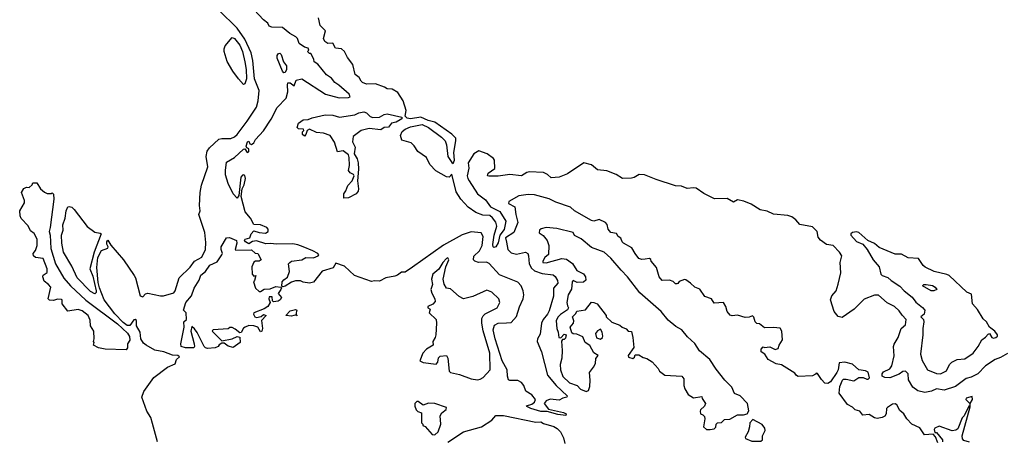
# Model space of a CAD drawing. Extents: x 2293139 to 2515392, y 824115 to 1006937.
# Tile 314 of 417: x 2405642 to 2413259, y 978373 to 981631. Entities that reach past the tile are written whole.
import ezdxf

# ---------------------------------------------------------------- set-up
doc = ezdxf.new("R2010")
doc.units = 0

msp = doc.modelspace()

# ---------------------------------------------------------------- linework, layer by layer
at = {"layer": '0CON10XD'}
for points in [[(2407835.8, 979875), (2407795, 979891.2), (2407755, 979898.4), (2407625.5, 979895.5), (2407585, 979902.5), (2407547.7, 979897.7), (2407475, 979923.3), (2407443, 979917), (2407415, 979900), (2407390, 979915), (2407381.2, 979925), (2407386.7, 979935), (2407423.9, 979946.1), (2407432.5, 979975), (2407455, 980000.6), (2407495, 979986), (2407545, 979981.4), (2407564.8, 979995), (2407565, 980013.3), (2407555, 980025.2), (2407505, 980044.7), (2407455, 980048.1), (2407428.3, 980098.3), (2407386.2, 980145), (2407355.5, 980265), (2407364, 980325), (2407379.2, 980355), (2407388.2, 980405), (2407385, 980426), (2407375, 980432.5), (2407365, 980430), (2407353.5, 980415), (2407337.7, 980272.3), (2407325, 980252.5), (2407294.5, 980285), (2407255, 980365.7), (2407235, 980433.3), (2407234.7, 980465), (2407241.1, 980528.9), (2407305, 980566.9), (2407375, 980631.2), (2407385, 980632.5), (2407402.5, 980605), (2407415, 980610), (2407415, 980632.5), (2407400.7, 980640.7), (2407393.9, 980653.9), (2407405, 980686.2), (2407415, 980692.5), (2407422.7, 980672.7), (2407435, 980667.1), (2407455, 980678.6), (2407465.4, 980704.6), (2407527.6, 980772.4), (2407587.9, 980862.1), (2407635, 980952.5), (2407703.1, 981025), (2407716.6, 981073.4), (2407713.3, 981126.7), (2407717.6, 981142.4), (2407735, 981144.4), (2407765, 981121.2), (2407780, 981165), (2407825, 981173.3), (2408009.4, 981055), (2408115, 981028.2), (2408185, 981028.9), (2408200, 981035), (2408191.9, 981055), (2408112.5, 981125), (2408081.4, 981145), (2408055, 981178.6), (2408016.9, 981205), (2407947.7, 981287.7), (2407920, 981305), (2407917.5, 981325), (2407895, 981370), (2407885, 981370), (2407870, 981385), (2407880, 981395), (2407875, 981410), (2407845, 981420), (2407805, 981447.5), (2407792.5, 981485), (2407779.3, 981499.3), (2407732.5, 981525), (2407675, 981570), (2407594.2, 981574.2), (2407571.7, 981581.7), (2407562.5, 981605), (2407529.5, 981629.5), (2407421.4, 981745)], [(2406709.1, 978369.1), (2406670.9, 978510.9), (2406656.7, 978556.7), (2406625.7, 978605), (2406586.9, 978715), (2406602.4, 978757.6), (2406680, 978865), (2406785, 978946.7), (2406845, 978972.5), (2406856.7, 979005), (2406880, 979025), (2406866.7, 979035), (2406825, 979039.5), (2406756.7, 979065), (2406687.1, 979077.1), (2406620.8, 979115), (2406600.7, 979130.7), (2406580.6, 979165), (2406574.3, 979215), (2406546.2, 979265), (2406545, 979306.7), (2406535, 979313.8), (2406525, 979311.2), (2406495, 979266.7), (2406475, 979268), (2406442, 979292), (2406379.1, 979359.1), (2406297.2, 979467.2), (2406259.3, 979559.3), (2406249.3, 979599.3), (2406240, 979715), (2406246.8, 979793.2), (2406275, 979847.5), (2406323.3, 979865), (2406327.5, 979875), (2406317.5, 979895), (2406317.5, 979915), (2406325, 979927.5), (2406348.8, 979888.8), (2406446.2, 979775), (2406527.3, 979655), (2406537.7, 979635), (2406575, 979497.5), (2406595, 979490), (2406615, 979512.5), (2406635, 979516.7), (2406732.5, 979497.5), (2406755, 979496.7), (2406835, 979520), (2406845.8, 979535), (2406877.1, 979635), (2406960.3, 979719.7), (2406995.2, 979764.8), (2407051.8, 979795), (2407080, 979855), (2407082.1, 979907.9), (2407075.2, 979985.2), (2407029.4, 980125), (2407038.2, 980155), (2407034.2, 980195), (2407039.2, 980295), (2407048.7, 980351.3), (2407098, 980495), (2407085.5, 980575), (2407093.8, 980616.2), (2407109.7, 980640.3), (2407182, 980708), (2407205, 980713.6), (2407275, 980712.7), (2407305, 980726), (2407325.8, 980745), (2407401.8, 980848.2), (2407473.6, 980955), (2407488, 981005), (2407495.5, 981085), (2407460, 981175), (2407446.9, 981316.9), (2407432.4, 981375), (2407385, 981480.8), (2407325.2, 981565), (2407183.5, 981705)], [(2413285, 979051.8), (2413230.5, 979019.5), (2413187.5, 979005), (2413113.4, 978955), (2413055, 978893.7), (2413001.8, 978868.2), (2412965, 978857.9), (2412882.6, 978797.4), (2412795, 978767.1), (2412735, 978777), (2412695, 978759.7), (2412645, 978749.1), (2412591.6, 978761.6), (2412551, 978791), (2412518.4, 978848.4), (2412516, 978895), (2412495, 978914.7), (2412475, 978913.3), (2412445, 978892.3), (2412375, 978863.3), (2412335.6, 978865.6), (2412314.9, 978874.9), (2412314.9, 978895), (2412325, 978908.8), (2412375, 978932.2), (2412389.3, 978955), (2412407.3, 979032.7), (2412402.5, 979105), (2412407, 979123), (2412438.9, 979175), (2412461.1, 979245), (2412495, 979272.9), (2412501.2, 979315), (2412468, 979348), (2412445, 979381.9), (2412408.9, 979415), (2412353.2, 979443.2), (2412285, 979501.8), (2412255, 979502.9), (2412175, 979470), (2412098.8, 979395), (2412005, 979328.8), (2411975, 979338.2), (2411943.6, 979375), (2411915.8, 979465), (2411924.3, 979495.7), (2411958, 979535), (2411975, 979587.5), (2411995.6, 979675), (2411988.4, 979755), (2412002.4, 979805), (2411985.2, 979835.2), (2411936.2, 979886.2), (2411885, 979894.3), (2411836.4, 979926.4), (2411819.6, 979949.6), (2411812.3, 979995), (2411775, 980029.4), (2411678.8, 980048.8), (2411646.3, 980085), (2411615, 980107), (2411585, 980117.9), (2411475, 980128.8), (2411425, 980152.5), (2411370.9, 980160.9), (2411301.8, 980205), (2411245, 980229.4), (2411195, 980239), (2411165, 980221.2), (2411115, 980249.1), (2411017.2, 980247.2), (2410935, 980287.6), (2410875, 980328.8), (2410855, 980332.7), (2410805, 980326.4), (2410763.3, 980345), (2410715, 980348.2), (2410565, 980395.9), (2410476.8, 980433.2), (2410435, 980434.5), (2410395, 980410.5), (2410375, 980405.5), (2410304.6, 980404.6), (2410256.2, 980435), (2410185, 980462.1), (2410111.9, 980471.9), (2410065, 980509), (2410005.9, 980524.1), (2409880.5, 980439.5), (2409817, 980413), (2409755, 980410), (2409725.8, 980435), (2409695, 980449.6), (2409585, 980455.5), (2409565, 980450), (2409525, 980423.3), (2409435, 980435.5), (2409345, 980422.5), (2409271.7, 980421.7), (2409262.5, 980425), (2409267.5, 980445), (2409317.8, 980482.2), (2409315.8, 980545.8), (2409308.1, 980558.1), (2409259.3, 980595), (2409195, 980616.7), (2409155, 980593.3), (2409111.9, 980525), (2409117.6, 980482.4), (2409105.4, 980425), (2409108.6, 980405), (2409120.8, 980385), (2409183.1, 980285), (2409245, 980240), (2409283.6, 980185), (2409357.7, 980147.7), (2409403.5, 980075), (2409390.5, 980009.5), (2409356.7, 979965), (2409345, 979906.4), (2409325, 979876), (2409310.3, 979870.3), (2409304.6, 979874.6), (2409303.3, 979893.3), (2409312.9, 979965), (2409334, 980035), (2409326, 980066), (2409301.1, 980101), (2409278.8, 980118.8), (2409225, 980121.3), (2409171.2, 980141.2), (2409112.2, 980182.2), (2409054.5, 980244.5), (2409020, 980300), (2408985, 980436.2), (2408965, 980414.4), (2408945, 980416.2), (2408862.5, 980462.5), (2408815, 980511.1), (2408790, 980565), (2408721.6, 980611.6), (2408695, 980657.5), (2408670, 980680), (2408599.1, 980699.1), (2408589.2, 980735), (2408602.3, 980767.7), (2408624.3, 980785.7), (2408665, 980803.1), (2408755, 980821.2), (2408805, 980798), (2408905, 980723.8), (2408933.2, 980695), (2408944.1, 980665), (2408953.5, 980575), (2408985, 980526.2), (2408995, 980520.8), (2409005, 980546.7), (2409000.8, 980605), (2409017.1, 980695), (2409015.4, 980715.4), (2408985, 980747.6), (2408855, 980838.8), (2408801.6, 980851.6), (2408745, 980878.2), (2408666, 980864), (2408640.8, 980870.8), (2408625.6, 980885.6), (2408631.5, 980928.5), (2408609, 981005), (2408568.7, 981068.7), (2408525, 981093.6), (2408485.8, 981095.8), (2408465, 981110.5), (2408395, 981134.3), (2408325, 981132.5), (2408295.5, 981145.5), (2408284.2, 981155), (2408269.2, 981185), (2408238.4, 981208.4), (2408218.4, 981285), (2408178.6, 981338.6), (2408155, 981384.7), (2408130.8, 981405), (2408085, 981412.1), (2408065, 981448.9), (2408025, 981446.9), (2408003.6, 981463.6), (2407992.3, 981485), (2408008.8, 981545), (2407967.2, 981587.2), (2407953.2, 981645)], [(2407375, 981130), (2407335, 981172.9), (2407292.4, 981232.4), (2407248.4, 981308.4), (2407223.9, 981385), (2407223.1, 981405), (2407232, 981428), (2407286, 981494), (2407305, 981485.6), (2407345, 981433.5), (2407365, 981385.8), (2407385.3, 981305), (2407394.2, 981245), (2407395.8, 981175), (2407385, 981136.2), (2407375, 981130)], [(2407685, 981221.2), (2407675, 981234), (2407635.3, 981335), (2407634.3, 981355.7), (2407645, 981370.9), (2407655, 981372.5), (2407665, 981363.3), (2407683.6, 981305), (2407705.3, 981275), (2407706.9, 981245), (2407695, 981222.5), (2407685, 981221.2)], [(2408150.7, 980250.7), (2408150, 980285), (2408165, 980307.5), (2408180.3, 980349.7), (2408213.3, 980385), (2408229.2, 980425), (2408223.8, 980435), (2408198.1, 980448.1), (2408186.5, 980465), (2408194.6, 980505), (2408191.9, 980565), (2408185, 980585.6), (2408145, 980617.5), (2408100.7, 980610.7), (2408077.5, 980685), (2408045, 980736.7), (2407993, 980753), (2407938.3, 980758.3), (2407885, 980786.2), (2407867.5, 980775), (2407857, 980743), (2407845, 980730), (2407830, 980745), (2407830, 980765), (2407840, 980775), (2407837.5, 980785), (2407798.3, 980788.3), (2407788.3, 980798.3), (2407799.5, 980830.5), (2407835, 980856.2), (2407875, 980860), (2407905, 980873.3), (2408005, 980897.1), (2408065, 980892.1), (2408117.3, 980877.3), (2408235, 980895.5), (2408265, 980911.1), (2408305, 980918.9), (2408325, 980911.8), (2408355, 980882.5), (2408375, 980876.4), (2408425, 980877.3), (2408461.4, 980898.6), (2408485, 980904.4), (2408598.3, 980878.2), (2408598.2, 980865), (2408585, 980857.4), (2408555, 980840), (2408518.1, 980831.9), (2408495, 980800.5), (2408462.2, 980797.8), (2408435, 980780.7), (2408345, 980790.5), (2408285, 980776), (2408221.8, 980728.2), (2408216.8, 980686.8), (2408238.3, 980645), (2408230.5, 980595), (2408253.5, 980555), (2408260, 980525), (2408262.8, 980477.2), (2408256.4, 980385), (2408264, 980325), (2408260, 980305), (2408245.4, 980284.6), (2408185, 980253.3), (2408150.7, 980250.7)], [(2406465, 979079.1), (2406305, 979083.8), (2406251.2, 979095), (2406212.5, 979115), (2406217.5, 979135), (2406212.5, 979145), (2406217.5, 979165), (2406216.2, 979225), (2406190, 979265), (2406188.3, 979308.3), (2406171.2, 979345), (2406125, 979381.2), (2406095, 979392.5), (2406015, 979377.5), (2405970, 979435), (2405970, 979465), (2405965, 979467.5), (2405935, 979470), (2405905, 979460), (2405873, 979463), (2405863, 979473), (2405882.5, 979565), (2405866.2, 979585), (2405831.2, 979611.2), (2405821.2, 979645), (2405825, 979656.7), (2405855, 979677.5), (2405854, 979705), (2405825, 979786.2), (2405763.9, 979793.9), (2405750, 979805), (2405746.7, 979825), (2405763.6, 979846.4), (2405777.5, 979885), (2405777.5, 979935), (2405755, 979980), (2405725, 980000), (2405708.3, 980038.3), (2405654.3, 980094.3), (2405645.8, 980115.8), (2405642.5, 980155), (2405680, 980215), (2405680, 980235), (2405657.5, 980295), (2405675, 980327.5), (2405695, 980336.7), (2405717, 980333), (2405740, 980355), (2405745, 980370), (2405775, 980370), (2405803.3, 980325), (2405835, 980297.5), (2405855, 980287.5), (2405885, 980287.5), (2405895, 980292.5), (2405905, 980282.5), (2405907.5, 980245), (2405879.5, 980025), (2405870.7, 979995), (2405877.8, 979965), (2405883.9, 979863.9), (2405919.2, 979745), (2405983.6, 979633.6), (2406035.5, 979575), (2406155, 979462.3), (2406399.3, 979279.3), (2406477.2, 979207.2), (2406492.5, 979182.5), (2406495.3, 979155), (2406476.7, 979125), (2406477.5, 979095), (2406465, 979079.1)], [(2412745, 978360), (2412727, 978407), (2412708.3, 978428.3), (2412643, 978423), (2412605, 978477.5), (2412544.1, 978504.1), (2412505.9, 978545.9), (2412481.2, 978585), (2412450.9, 978610.9), (2412428, 978655), (2412415, 978662.5), (2412395, 978659.4), (2412355, 978633.8), (2412349.2, 978625), (2412346.2, 978585), (2412334.3, 978565.7), (2412315, 978556), (2412275, 978550), (2412255, 978554), (2412215, 978580), (2412163.8, 978573.8), (2412142.5, 978605), (2412105, 978616.7), (2412085, 978636.7), (2412046.1, 978656.1), (2411982.5, 978745), (2411986.7, 978795), (2412007.5, 978845), (2412015, 978852.5), (2412035, 978853.3), (2412095, 978838.8), (2412133.6, 978866.4), (2412166.4, 978866.4), (2412195, 978852.5), (2412207, 978853), (2412217.5, 978862.5), (2412206.4, 978906.4), (2412186.4, 978916.4), (2412135, 978923.8), (2412085, 978970), (2412025, 978983.3), (2411981.7, 978978.3), (2411974.3, 978925.7), (2411965, 978903.3), (2411915, 978832.5), (2411895, 978820), (2411871.7, 978821.7), (2411845, 978850), (2411815, 978897.5), (2411805, 978900), (2411799.3, 978890.7), (2411775, 978877.5), (2411665, 978872.5), (2411650.7, 978880.7), (2411639.3, 978899.3), (2411535, 978963.3), (2411495, 978972.5), (2411433.9, 979003.9), (2411406.4, 979046.4), (2411377.5, 979065), (2411377.5, 979085), (2411395, 979102.5), (2411405, 979097.5), (2411445, 979103.3), (2411487, 979083), (2411509.3, 979090.7), (2411516.7, 979115), (2411543.6, 979156.4), (2411538.8, 979225), (2411525, 979246), (2411475, 979253.3), (2411405, 979250), (2411365, 979280), (2411345, 979282.5), (2411333.3, 979295), (2411322.5, 979332.5), (2411311.7, 979341.7), (2411285, 979331.2), (2411255, 979329.2), (2411195, 979347.1), (2411155, 979342.5), (2411137.6, 979347.6), (2411114.3, 979375), (2411104, 979415), (2411087.5, 979445), (2411015, 979440), (2410993.6, 979473.6), (2410941.4, 979491.4), (2410905, 979548), (2410865, 979563.3), (2410832.5, 979595), (2410795, 979620), (2410785, 979622.5), (2410745, 979607.5), (2410735, 979592.5), (2410725, 979590), (2410715, 979590), (2410697, 979607), (2410668.3, 979618.3), (2410612.5, 979615), (2410588.8, 979645), (2410570, 979715), (2410528.8, 979765), (2410525, 979777.5), (2410515, 979786.2), (2410480.7, 979780.7), (2410455, 979778), (2410433.3, 979785), (2410402.9, 979822.9), (2410378.9, 979868.9), (2410314, 979905), (2410303.8, 979915), (2410293.3, 979943.3), (2410271.2, 979955), (2410259.5, 979979.5), (2410215, 979986.2), (2410195, 980011.1), (2410188.1, 980048.1), (2410173.8, 980063.8), (2410125, 980086.8), (2410085, 980074.1), (2410065, 980079.1), (2409935, 980153.8), (2409902.2, 980182.2), (2409789.8, 980219.8), (2409737.6, 980247.6), (2409625, 980277.4), (2409575, 980280), (2409505, 980269.5), (2409426, 980225), (2409425, 980211.2), (2409474, 980185), (2409480.8, 980125), (2409496.8, 980065), (2409465, 979986.5), (2409400.9, 979945), (2409408.6, 979911.4), (2409418.3, 979855), (2409445, 979829.4), (2409485, 979820), (2409555, 979833.3), (2409572.5, 979825), (2409579.4, 979805), (2409583.2, 979745), (2409601.7, 979711.7), (2409625, 979688.9), (2409685, 979669.7), (2409768.5, 979658.5), (2409785.6, 979645.6), (2409803.7, 979615), (2409805.6, 979594.4), (2409772.6, 979555), (2409772.6, 979495), (2409738.2, 979381.8), (2409724.8, 979355), (2409691.4, 979315), (2409678.4, 979285), (2409669.5, 979200.5), (2409649.4, 979165), (2409646.4, 979145), (2409679.5, 979065), (2409724.3, 978885), (2409793.1, 978805), (2409877.3, 978725), (2409875, 978714.4), (2409845, 978705.3), (2409815, 978689.3), (2409745, 978697.4), (2409714.7, 978685.3), (2409700.9, 978665), (2409732.1, 978622.1), (2409849.5, 978595), (2409870.9, 978585), (2409866.7, 978573.3), (2409805, 978580.7), (2409723.5, 978603.5), (2409673.7, 978603.7), (2409595.5, 978625), (2409565, 978640.8), (2409564.1, 978645.9), (2409605, 978660), (2409625, 978674), (2409633.2, 978695), (2409605, 978730.7), (2409558.9, 978758.9), (2409543.3, 978805), (2409525, 978827.7), (2409495, 978843.3), (2409435, 978842.9), (2409425, 978848.8), (2409416.4, 978875), (2409412.6, 978925), (2409373.7, 978995), (2409320.3, 979165), (2409306.2, 979235), (2409315, 979270.9), (2409344.8, 979285.2), (2409409.3, 979289.3), (2409445, 979289.6), (2409485, 979337.7), (2409507.8, 979412.2), (2409536.2, 979475), (2409541.2, 979505), (2409536.5, 979535), (2409520.6, 979575), (2409495, 979602.7), (2409355, 979658.4), (2409275, 979746.3), (2409254.1, 979755.9), (2409191.2, 979755), (2409162.5, 979765), (2409153.1, 979775), (2409155.6, 979804.4), (2409199.5, 979845), (2409221.2, 979885), (2409227.2, 979955), (2409211.2, 979985), (2409135, 979992.6), (2409065, 979969.4), (2408920.5, 979889.5), (2408681.5, 979718.5), (2408625, 979680), (2408595, 979678.6), (2408565, 979655.5), (2408545, 979648), (2408474.7, 979635.3), (2408425, 979609.7), (2408386.2, 979613.8), (2408365, 979608.4), (2408233.6, 979653.6), (2408155.6, 979725), (2408089.3, 979750.7), (2408066.8, 979713.2), (2407981.9, 979688.1), (2407915, 979602.9), (2407885, 979595.8), (2407835, 979602), (2407813.8, 979613.8), (2407775, 979611.9), (2407745, 979603.1), (2407695, 979571.2), (2407677, 979567), (2407671.2, 979571.2), (2407673.7, 979606.3), (2407685, 979620.8), (2407715, 979640), (2407730, 979685), (2407722.5, 979745), (2407732.5, 979755), (2407745.9, 979764.1), (2407825, 979776), (2407855, 979792.5), (2407915, 979790), (2407952.5, 979805), (2407957, 979813), (2407948.8, 979825), (2407910.8, 979845), (2407835.8, 979875)], [(2406225, 979511.9), (2406190.8, 979530.9), (2406087.5, 979635), (2406045, 979726.7), (2405981.5, 979835), (2405968.7, 979905), (2405965.8, 979965), (2405979.2, 980005), (2405976.7, 980045), (2405993.5, 980096.5), (2406002.7, 980155), (2406015, 980183.8), (2406025, 980188), (2406045, 980181.2), (2406064.2, 980164.2), (2406165, 980032), (2406225, 979989.2), (2406265, 979982), (2406272, 979975), (2406219.2, 979835), (2406185.8, 979705), (2406208.2, 979648.2), (2406234.4, 979535.6), (2406235, 979523.3), (2406225, 979511.9)], [(2410955, 978463.1), (2410985, 978464), (2411015, 978470), (2411027, 978483), (2411030, 978505), (2411040, 978515), (2411071.7, 978518.3), (2411095, 978540), (2411135, 978542.5), (2411195, 978577.5), (2411243, 978577), (2411270, 978585), (2411283, 978607), (2411274, 978665), (2411215.7, 978725), (2411172.6, 978742.6), (2411151.7, 978791.7), (2411097.5, 978845), (2411030, 978930), (2410980.8, 979005), (2410902.1, 979072.1), (2410865, 979128.9), (2410808.9, 979178.9), (2410765, 979233.3), (2410718.8, 979258.8), (2410658.7, 979308.7), (2410605, 979376.9), (2410440.7, 979520.7), (2410345.6, 979645), (2410294.7, 979694.7), (2410215, 979786.9), (2410165, 979834), (2410065, 979870.6), (2409985, 979937.2), (2409933.7, 979963.7), (2409925, 979987.5), (2409797.3, 980017.3), (2409715, 980024.5), (2409676.2, 980015), (2409663.8, 980005), (2409661.2, 979985), (2409692.6, 979962.6), (2409723.1, 979925), (2409736, 979886), (2409733.8, 979816.2), (2409705, 979793.3), (2409688.2, 979765), (2409690.6, 979755), (2409715, 979751.6), (2409835.4, 979784.6), (2409871.3, 979781.3), (2409917.7, 979747.7), (2409951.7, 979691.7), (2410005, 979666.7), (2410020, 979645), (2410021.7, 979618.3), (2410005, 979602.5), (2409955, 979601.2), (2409925, 979616.7), (2409916.7, 979605), (2409911.4, 979548.6), (2409886, 979505), (2409876, 979445), (2409879.3, 979419.3), (2409887.5, 979405), (2409880, 979390), (2409825, 979353.1), (2409805, 979332.9), (2409792.5, 979305), (2409797.5, 979245), (2409808.8, 979215), (2409812.5, 979175), (2409828.3, 979171.7), (2409855, 979200), (2409870, 979195), (2409865, 979170), (2409855, 979160), (2409841.7, 979158.3), (2409833.3, 979146.7), (2409840, 979075), (2409835.7, 979015.7), (2409822.5, 978965), (2409826.1, 978925), (2409845, 978874.6), (2409895, 978824.7), (2409954.6, 978804.6), (2409980.8, 978775), (2410025, 978757.5), (2410043.3, 978765), (2410052, 978795), (2410056.7, 978845), (2410051.2, 978905), (2410082.5, 978945), (2410097.5, 978975), (2410098.3, 979011.7), (2410117.5, 979035), (2410085, 979057.5), (2410054, 979114), (2410016.7, 979135), (2409999.3, 979179.3), (2409951.7, 979201.7), (2409925, 979202.5), (2409915, 979210), (2409900, 979255), (2409927.5, 979285), (2409930, 979305), (2409920, 979335), (2409945, 979360), (2409951.7, 979378.3), (2410020.7, 979389.3), (2410065, 979447.5), (2410085, 979446.7), (2410110, 979435), (2410180, 979345), (2410180, 979335), (2410223.6, 979293.6), (2410285, 979270), (2410303.9, 979253.9), (2410333, 979243), (2410350, 979225), (2410375, 979220), (2410386.7, 979175), (2410393, 979097), (2410350, 979035), (2410351.7, 979021.7), (2410385, 979012.5), (2410398.3, 979021.7), (2410405, 979040), (2410431.7, 979041.7), (2410465, 979020), (2410495, 979012.5), (2410536, 978986), (2410582.5, 978935), (2410592.5, 978915), (2410633, 978883), (2410765, 978876.7), (2410780, 978855), (2410781.2, 978805), (2410788.3, 978778.3), (2410815, 978733.3), (2410855, 978708.8), (2410919.3, 978719.3), (2410923, 978703), (2410947.5, 978665), (2410940, 978645), (2410910, 978615), (2410907.5, 978605), (2410910, 978585), (2410928.3, 978578.3), (2410940, 978565), (2410942.5, 978545), (2410932.5, 978485), (2410955, 978463.1)], [(2412765, 978893.6), (2412813.2, 978916.8), (2412835.3, 978965), (2412852.2, 978985), (2412895, 979005.3), (2412955, 979011.1), (2413017.4, 979055), (2413056.4, 979105), (2413085, 979156.9), (2413115, 979176.2), (2413135, 979200), (2413146, 979206), (2413162.5, 979175), (2413175, 979169.6), (2413194.3, 979175), (2413206.2, 979185), (2413206.7, 979195), (2413186.2, 979225), (2413145.5, 979255.5), (2413122.5, 979295), (2413095, 979320), (2413052.1, 979392.1), (2413014, 979435), (2413005, 979510), (2412969.6, 979525), (2412833, 979653), (2412815, 979662.5), (2412717.5, 979685), (2412647.3, 979717.3), (2412630.8, 979730.8), (2412595, 979786.3), (2412515, 979790.2), (2412465, 979820.2), (2412415, 979818.2), (2412291.3, 979871.3), (2412255, 979902.3), (2412203.7, 979923.7), (2412135, 979987.7), (2412115, 979992.8), (2412084, 979986), (2412072.3, 979975), (2412072.3, 979965), (2412115, 979918), (2412165, 979896.2), (2412199.7, 979855), (2412244.2, 979774.2), (2412292, 979722), (2412305, 979663.8), (2412315, 979654.7), (2412359.5, 979639.5), (2412385, 979614.2), (2412452, 979572), (2412485.6, 979535), (2412547, 979487), (2412575, 979448.6), (2412626.7, 979406.7), (2412644.2, 979385), (2412639.1, 979355), (2412614.8, 979335), (2412633.3, 979313.3), (2412637.6, 979295), (2412628.2, 979245), (2412629.3, 979195), (2412611.3, 979045), (2412622.7, 978997.3), (2412664.4, 978925), (2412735, 978895.5), (2412765, 978893.6)], [(2407095, 979090), (2407078.8, 979095), (2407068.8, 979105), (2407015, 979212.5), (2406995, 979242.5), (2406975, 979260), (2406967.5, 979225), (2406991.2, 979125), (2406993.8, 979105), (2406988.8, 979095), (2406926.1, 979093.9), (2406892.5, 979105), (2406890, 979125), (2406913.6, 979255), (2406911.2, 979295), (2406932.5, 979315), (2406930, 979365), (2406910, 979385), (2406928.8, 979445), (2406972, 979498), (2406991.2, 979555), (2407032, 979618), (2407045, 979655.6), (2407078.8, 979685), (2407114, 979735), (2407170.6, 979759.4), (2407207.5, 979815), (2407212.5, 979825), (2407201.2, 979855), (2407201.5, 979875), (2407243.6, 979946.4), (2407265, 979947.1), (2407320, 979925), (2407322.5, 979905), (2407310, 979855), (2407315, 979850), (2407435, 979852.5), (2407465, 979827.5), (2407485, 979823.3), (2407510, 979775), (2407496.1, 979763.9), (2407466.2, 979763.8), (2407453.6, 979756.4), (2407439.3, 979720.7), (2407440, 979665), (2407455, 979650), (2407470, 979655), (2407460, 979615), (2407450, 979605), (2407467.5, 979555), (2407495, 979530), (2407505, 979530), (2407532.7, 979547.3), (2407579.1, 979550.9), (2407625, 979569.1), (2407663, 979563), (2407667.5, 979557.5), (2407663.3, 979545), (2407642.5, 979515), (2407667.5, 979485), (2407656.7, 979465), (2407642.5, 979455), (2407605, 979450), (2407598.3, 979458.3), (2407595, 979490), (2407571.7, 979488.3), (2407570, 979475), (2407580, 979445), (2407563.3, 979415), (2407535, 979396.2), (2407452.5, 979365), (2407450, 979355), (2407462.5, 979335), (2407475, 979330), (2407511.7, 979338.3), (2407528.3, 979351.7), (2407550, 979345), (2407513.3, 979306.7), (2407520.6, 979245), (2407515, 979224.2), (2407505, 979218.8), (2407484, 979254), (2407453.9, 979266.1), (2407415, 979266.7), (2407386.4, 979253.6), (2407374, 979246), (2407356.4, 979213.6), (2407345, 979210), (2407310.5, 979240.5), (2407285, 979252.5), (2407268.3, 979251.7), (2407255, 979242.5), (2407140, 979235), (2407132.5, 979227.5), (2407135, 979220), (2407205, 979150), (2407285, 979163.8), (2407325, 979183.3), (2407346.4, 979176.4), (2407348, 979135), (2407295, 979098.8), (2407255, 979106.7), (2407225, 979130), (2407205, 979130), (2407185, 979117.5), (2407176.7, 979105), (2407155, 979094.5), (2407095, 979090)], [(2409185, 978848.8), (2409205, 978853.8), (2409227.5, 978865), (2409281.2, 978925), (2409279.1, 979055), (2409227.4, 979227.4), (2409216.7, 979285), (2409217.6, 979322.4), (2409226.9, 979343.1), (2409242.2, 979357.8), (2409337.1, 979405), (2409357.5, 979445), (2409349.2, 979475), (2409295, 979526.2), (2409255, 979539.6), (2409147.1, 979492.9), (2409075, 979473.6), (2409041.2, 979491.2), (2408975, 979552), (2408945, 979556.7), (2408925, 979587.5), (2408918.6, 979625), (2408938.8, 979721.2), (2408961.9, 979775), (2408955, 979789.4), (2408943.5, 979785), (2408916, 979755), (2408885.9, 979704.1), (2408838.8, 979665), (2408828, 979625), (2408836.7, 979585), (2408823.1, 979546.9), (2408831.7, 979518.3), (2408854, 979475), (2408856.4, 979453.6), (2408838.3, 979431.7), (2408800, 979415), (2408800, 979405), (2408817.5, 979395), (2408810, 979365), (2408864.1, 979314.1), (2408868, 979285), (2408861.2, 979195), (2408855.9, 979174.1), (2408837.5, 979145), (2408840, 979115), (2408790, 979085), (2408760, 979055), (2408737.5, 978995), (2408765, 978981.2), (2408865, 978970), (2408876.4, 978983.6), (2408883, 979017), (2408895, 979030), (2408945, 979036.7), (2408955.5, 979015.5), (2408965.7, 978915.7), (2408975, 978904), (2409045, 978888), (2409135, 978855.8), (2409185, 978848.8)], [(2412715, 979534.4), (2412693.3, 979535), (2412627.5, 979575), (2412636.7, 979583.3), (2412655, 979585.6), (2412705, 979575.7), (2412723.8, 979565), (2412737.5, 979545), (2412715, 979534.4)], [(2407745, 979340.8), (2407702.5, 979345), (2407735, 979380), (2407775, 979392.5), (2407787.5, 979385), (2407780, 979365), (2407780, 979350), (2407790, 979345), (2407785, 979343.3), (2407780, 979350), (2407745, 979340.8)], [(2410135, 979162.5), (2410150, 979175), (2410152.5, 979185), (2410147.5, 979215), (2410135, 979240), (2410113.6, 979226.4), (2410097.5, 979205), (2410103.6, 979173.6), (2410135, 979162.5)], [(2412990, 978365), (2412945, 978380), (2412935, 978392.5), (2412934.5, 978415), (2412995, 978640), (2412996.2, 978665), (2413012.9, 978695), (2413010, 978720), (2412963.3, 978705), (2412962.5, 978695), (2412993.3, 978665), (2412992.5, 978647.5), (2412985, 978643.3), (2412949.5, 978570.5), (2412934.6, 978555), (2412900.7, 978469.3), (2412885, 978459.6), (2412855, 978454), (2412755, 978488.8), (2412722.5, 978475), (2412717.5, 978465), (2412721.7, 978441.7), (2412735, 978440), (2412780, 978385), (2412780.7, 978369.3)], [(2408855, 978422.9), (2408880, 978445), (2408900, 978505), (2408895, 978570), (2408907, 978593), (2408940.7, 978619.3), (2408943.3, 978635), (2408854.5, 978665.5), (2408805, 978666.2), (2408765, 978652.5), (2408725, 978680), (2408715, 978680), (2408700, 978665), (2408700, 978645), (2408710, 978615), (2408723, 978603), (2408751.7, 978591.7), (2408750, 978515), (2408760, 978505), (2408760, 978495), (2408778.3, 978488.3), (2408833.3, 978425), (2408855, 978422.9)], [(2408953.3, 978365), (2409075, 978446.7), (2409215.6, 978484.4), (2409296.1, 978535), (2409325, 978571.3), (2409385, 978571.2), (2409635, 978521.1), (2409675, 978523.4), (2409695, 978509.7), (2409775, 978486.3), (2409801.2, 978471.2), (2409825.7, 978445.7), (2409848.9, 978398.9), (2409860.3, 978355)], [(2411375, 978372.9), (2411390, 978385), (2411388, 978415), (2411410, 978455), (2411406.2, 978475), (2411385, 978503.3), (2411315, 978540), (2411290, 978515), (2411288, 978485), (2411276.7, 978445), (2411255.8, 978405), (2411257.1, 978395), (2411305, 978374.7), (2411375, 978372.9)]]:
    msp.add_lwpolyline(points, dxfattribs=at)

doc.saveas('drawing.dxf')
